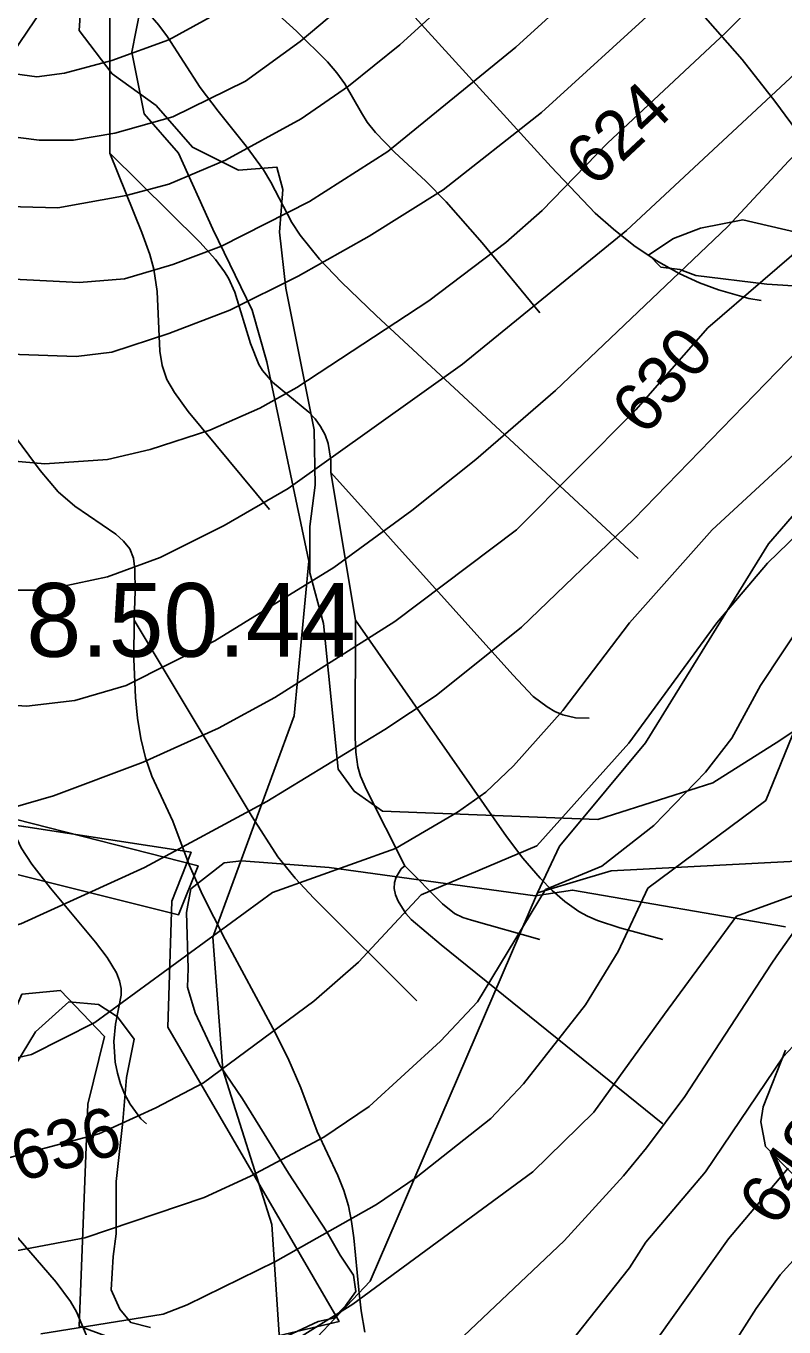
# Model space of a CAD drawing. Extents: x -709584 to -702006, y -1161789 to -1157496.
# Drawn here: x -707614 to -707459.8, y -1160450.8 to -1160186.2 of the extents above; entities that cross this region are included whole.
import ezdxf

# ---------------------------------------------------------------- set-up
doc = ezdxf.new("R2010")
doc.units = 0
for name, color, linetype in [('102_obvod PÚ', 7, 'Continuous'), ('120_vrstevnice hlavní', 7, 'Continuous'), ('121_vrstevnice hlavní_popis', 7, 'Continuous'), ('122_vrstevnice základní', 7, 'Continuous'), ('408_BPEJ_linie', 7, 'Continuous'), ('409_BPEJ_popis', 7, 'Continuous'), ('411_akumulovaný odtok', 7, 'Continuous'), ('419_LPIS PB', 7, 'Continuous')]:
    doc.layers.add(name, color=color, linetype=linetype)

msp = doc.modelspace()

# ---------------------------------------------------------------- linework, layer by layer
at = {"layer": '102_obvod PÚ'}
for points in [[(-707576.9, -1160455.94), (-707550.32, -1160449.73), (-707585.16, -1160389.84), (-707584.37, -1160364.23), (-707580.45, -1160354.24), (-707648.6, -1160343.82), (-707689.49, -1160327.26), (-707694.25, -1160313.47), (-707714.98, -1160299.81), (-707659.02, -1160304.78), (-707663, -1160283.64), (-707657.22, -1160271.19), (-707646.58, -1160268.41), (-707644.7, -1160256.73), (-707633.96, -1160239.18), (-707633.21, -1160223.26), (-707626.86, -1160193.72), (-707661.72, -1160175.92)], [(-707679.78, -1160471.77), (-707686.29, -1160444.92), (-707690.86, -1160434.28), (-707678.81, -1160429.94), (-707643.32, -1160422.24), (-707624.62, -1160405.76), (-707614.85, -1160383.14), (-707607, -1160382.35), (-707598.08, -1160391.7), (-707601.43, -1160405.47), (-707603.21, -1160450.64), (-707588.96, -1160455.87)]]:
    msp.add_lwpolyline(points, dxfattribs=at)
at = {"layer": '120_vrstevnice hlavní'}
for points in [[(-707441.79, -1160218.65), (-707475.35, -1160247.58), (-707489.96, -1160264.21), (-707514.26, -1160288.66), (-707538.99, -1160307.31), (-707563.43, -1160322.79), (-707574.86, -1160329.01), (-707590.19, -1160335.95), (-707608.42, -1160342.75), (-707622.31, -1160346.8), (-707629.25, -1160347.09), (-707636.19, -1160345.36), (-707643.13, -1160342.61), (-707653.4, -1160335.38), (-707661.79, -1160326.12), (-707668.73, -1160315.56), (-707676.69, -1160299.79), (-707685.95, -1160278.39), (-707693.61, -1160255.24), (-707699.4, -1160233.55), (-707708.37, -1160189.28), (-707715.31, -1160163.25)], [(-707671.05, -1160180.32), (-707668.16, -1160194.2), (-707665.41, -1160203.46), (-707663.38, -1160208.09), (-707657.31, -1160217.35), (-707647.18, -1160226.6), (-707642.27, -1160230.07), (-707633.59, -1160234.12), (-707624.91, -1160236.73), (-707620.57, -1160237.45), (-707603.21, -1160238.32), (-707593.96, -1160237.6), (-707584.12, -1160234.7), (-707574.28, -1160230.94), (-707556.35, -1160221.83), (-707540.44, -1160211.7), (-707514.4, -1160190.44), (-707488.8, -1160167.15)], [(-707487.5, -1160361.56), (-707463.55, -1160343.7), (-707457.41, -1160328.72), (-707455.24, -1160324.96), (-707445.69, -1160313.25), (-707437.59, -1160305.87), (-707421.25, -1160294.3), (-707387.11, -1160268.12), (-707374.09, -1160258.86), (-707367.3, -1160255.1), (-707359.78, -1160251.92), (-707351.82, -1160249.89), (-707343.72, -1160249.6), (-707336.2, -1160250.32), (-707327.52, -1160252.78), (-707318.7, -1160259.87), (-707312.48, -1160267.68), (-707308.14, -1160275.2), (-707302.79, -1160286.49), (-707300.76, -1160294.01), (-707294.54, -1160309.05)], [(-707611.02, -1160452.25), (-707586.14, -1160448.2), (-707581.23, -1160446.32), (-707563.29, -1160437.49), (-707542.75, -1160425.92), (-707534.65, -1160420.43), (-707519.46, -1160408.42), (-707512.81, -1160401.33), (-707500.22, -1160385.28), (-707493.57, -1160374.43), (-707487.5, -1160361.56)], [(-707578.91, -1160544.1), (-707562.71, -1160540.19), (-707545.07, -1160532.96), (-707529.88, -1160524.57), (-707521.49, -1160518.5), (-707509.63, -1160507.65), (-707492.27, -1160487.69), (-707483.88, -1160475.97), (-707465.51, -1160447.04), (-707460.59, -1160440.24), (-707431.81, -1160408.42)]]:
    msp.add_lwpolyline(points, dxfattribs=at)
at = {"layer": '122_vrstevnice základní'}
for points in [[(-707522.51, -1160146.5), (-707536.39, -1160150.71), (-707554.32, -1160170.05), (-707565.89, -1160178.44), (-707584.99, -1160189), (-707596.56, -1160193.19), (-707606.17, -1160195.75), (-707611.82, -1160196.51), (-707620.38, -1160195.37), (-707624.71, -1160193.34), (-707630.54, -1160188.76), (-707635.26, -1160180.36)], [(-707651.41, -1160166.81), (-707649.61, -1160181.33), (-707645.24, -1160191.22), (-707639.23, -1160198.4), (-707635.03, -1160202.01), (-707627.51, -1160206.06), (-707619.41, -1160208.38), (-707611.31, -1160209.39), (-707604.37, -1160209.39), (-707595.98, -1160207.94), (-707584.12, -1160204.62), (-707569.37, -1160197.38), (-707558.23, -1160189.28), (-707543.47, -1160176.84), (-707519.75, -1160154.14), (-707503.4, -1160151.58)], [(-707442.85, -1160182.09), (-707491.84, -1160227.76), (-707525.25, -1160254.95), (-707560.69, -1160280.27), (-707573.7, -1160287.79), (-707586.72, -1160294.3), (-707597.43, -1160298.2), (-707610.16, -1160300.95), (-707617.1, -1160300.95), (-707626.35, -1160299.21), (-707631.27, -1160296.9), (-707642.41, -1160288.22), (-707650.8, -1160279.98), (-707661.65, -1160266.53), (-707667.14, -1160257.56), (-707672.35, -1160247.43), (-707680.45, -1160228.63), (-707687.1, -1160206.93), (-707691.16, -1160189.57), (-707697.95, -1160152.83)], [(-707483.93, -1160158.93), (-707505.49, -1160160.36), (-707537.98, -1160190.01), (-707548.39, -1160198.4), (-707558.08, -1160205.05), (-707573.42, -1160213.44), (-707584.99, -1160218.36), (-707593.67, -1160220.67), (-707607.55, -1160223.13), (-707620.28, -1160222.84), (-707628.38, -1160221.25), (-707637.64, -1160216.62), (-707642.12, -1160213.44), (-707647.91, -1160207.51), (-707653.98, -1160198.83), (-707657.74, -1160190.15), (-707661.09, -1160181.08)], [(-707729.78, -1160169.03), (-707722.25, -1160194.49), (-707716.61, -1160224.58), (-707710.97, -1160247.72), (-707709.38, -1160257.27), (-707701.86, -1160285.91), (-707699.26, -1160299.79), (-707696.36, -1160310.21), (-707687.39, -1160336.24), (-707681.61, -1160348.97), (-707674.38, -1160360.83), (-707671.05, -1160367.49), (-707654.56, -1160391.79), (-707649.79, -1160395.69), (-707643.71, -1160398.15), (-707632.32, -1160399.03), (-707622.49, -1160397.56), (-707612.91, -1160395.36), (-707600.03, -1160388.89), (-707563.87, -1160362.42)], [(-707719.51, -1160176.27), (-707712.56, -1160204.62), (-707705.91, -1160243.67), (-707696.86, -1160276.55), (-707691.44, -1160292.56), (-707684.65, -1160309.92), (-707678.14, -1160322.07), (-707670.18, -1160339.43), (-707664.11, -1160350.71), (-707655.72, -1160361.84), (-707649.21, -1160367.34), (-707645.74, -1160369.22), (-707638.79, -1160371.83), (-707631.85, -1160372.26), (-707625.49, -1160371.68), (-707615.07, -1160368.79), (-707589.9, -1160357.36), (-707565.03, -1160343.91), (-707541.02, -1160329.3), (-707530.6, -1160322.36), (-707513.24, -1160308.47), (-707490.39, -1160286.49), (-707456.83, -1160251.92)], [(-707684.87, -1160184.79), (-707679.29, -1160205.77), (-707673.51, -1160221.97), (-707664.4, -1160238.18), (-707651.96, -1160254.38), (-707641.4, -1160263.63), (-707634.46, -1160267.68), (-707624.04, -1160272.46), (-707617.1, -1160274.62), (-707610.16, -1160275.2), (-707597.43, -1160274.33), (-707588.75, -1160272.31), (-707576.6, -1160268.41), (-707566.47, -1160263.92), (-707558.95, -1160259.73), (-707532.05, -1160242.08), (-707516.43, -1160230.22), (-707509.05, -1160223.71), (-707495.74, -1160209.97), (-707471.73, -1160187.55), (-707462.76, -1160178.44)], [(-707485.47, -1160182.2), (-707509.19, -1160203.75), (-707529.15, -1160219.52), (-707544.2, -1160228.92), (-707558.66, -1160237.02), (-707572.55, -1160243.96), (-707584.99, -1160248.73), (-707596.56, -1160252.49), (-707603.79, -1160253.36), (-707621.15, -1160252.78), (-707633.88, -1160248.88), (-707644.29, -1160243.53), (-707649.64, -1160239.91), (-707654.56, -1160235.57), (-707662.52, -1160224.87), (-707669.17, -1160212.43), (-707672.79, -1160202.01), (-707677.12, -1160186.39), (-707679.01, -1160176.84)], [(-707741.86, -1160181.43), (-707734.29, -1160205.89), (-707729.34, -1160228.34), (-707726.02, -1160240.49), (-707721.1, -1160265.37), (-707701.57, -1160342.03), (-707692.75, -1160368.06), (-707684.07, -1160396.99), (-707678.14, -1160411.46), (-707676.4, -1160414.64), (-707671.05, -1160421.87), (-707661.79, -1160431.42), (-707653.98, -1160435.76), (-707649.5, -1160437.06), (-707640.82, -1160438.07), (-707628.38, -1160437.64), (-707602.06, -1160432.72), (-707577.75, -1160424.48), (-707568.35, -1160420.14), (-707553.45, -1160412.18), (-707544.2, -1160405.96), (-707529.73, -1160392.66), (-707522.21, -1160384.7), (-707508.33, -1160361.84)], [(-707413, -1160181.19), (-707429.2, -1160186.54), (-707439.76, -1160195.07), (-707458.86, -1160213.58), (-707471.3, -1160227.04), (-707506.3, -1160260.3), (-707522.5, -1160274.34), (-707535.52, -1160284.75), (-707551.43, -1160296.32), (-707575.58, -1160311.22), (-707593.67, -1160320.33), (-707604.08, -1160323.37), (-707613.92, -1160324.53), (-707624.62, -1160323.8), (-707630.69, -1160322.21), (-707640.82, -1160317.15), (-707649.06, -1160309.92), (-707668.3, -1160286.2), (-707674.67, -1160276.94), (-707679.73, -1160265.37), (-707687.97, -1160237.02), (-707694.63, -1160211.56), (-707700.41, -1160181.47)], [(-707533.62, -1160362.91), (-707546.37, -1160376.6), (-707555.48, -1160384.55), (-707577.9, -1160401.19), (-707587.59, -1160406.25), (-707599.18, -1160411.52), (-707621.73, -1160417.53), (-707632.14, -1160418.55), (-707642.56, -1160417.97), (-707647.76, -1160416.52), (-707658.9, -1160409), (-707663.96, -1160403.65), (-707671.34, -1160393.81), (-707683.78, -1160368.35), (-707693.04, -1160346.08), (-707698.68, -1160330.17), (-707701.28, -1160320.62), (-707712.56, -1160269.71), (-707718.93, -1160247.43), (-707732.67, -1160183.06)], [(-707428.14, -1160241.55), (-707442.1, -1160257.29), (-707451.62, -1160267.54), (-707474.48, -1160288.66), (-707491.26, -1160307.6), (-707504.85, -1160325.4), (-707514.83, -1160336.68), (-707520.48, -1160342.03), (-707526.26, -1160346.08), (-707538.84, -1160353.46), (-707563.87, -1160362.42)], [(-707533.62, -1160362.91), (-707510.11, -1160352.97), (-707491.4, -1160332.05), (-707473.47, -1160307.6), (-707463.2, -1160295.45), (-707452.49, -1160285.04), (-707435.99, -1160270.57), (-707422.39, -1160256.84), (-707410.3, -1160245.07)], [(-707391.5, -1160251.96), (-707409.97, -1160268.55), (-707437.16, -1160288.66), (-707446.71, -1160296.9), (-707455.39, -1160306.45), (-707464.64, -1160320.33), (-707470.43, -1160331.04), (-707475.78, -1160337.98), (-707486.34, -1160348.83), (-707496.9, -1160357.07), (-707508.33, -1160361.84)], [(-707469.51, -1160367.23), (-707456.31, -1160362.45), (-707442.94, -1160342.52)], [(-707701.71, -1160449.65), (-707696.07, -1160469.61), (-707692.02, -1160478.28), (-707685.37, -1160486.82), (-707682.33, -1160489.71), (-707673.51, -1160494.48), (-707665.41, -1160496.65), (-707645.16, -1160498.68), (-707624.91, -1160499.55), (-707616.23, -1160499.26), (-707606.97, -1160498.1), (-707597.71, -1160496.22), (-707575.87, -1160487.54), (-707560.4, -1160478.86), (-707543.04, -1160466.86), (-707526.26, -1160453.84), (-707504.58, -1160433.29), (-707492.48, -1160420.08), (-707487.79, -1160414.35), (-707479.98, -1160403.94), (-707474.91, -1160396.13), (-707462.47, -1160377.03), (-707461.32, -1160375.3), (-707456.92, -1160369.1)], [(-707469.51, -1160367.23), (-707484.17, -1160387.16), (-707498.49, -1160407.12), (-707510.93, -1160419.27), (-707547.52, -1160446.17), (-707571.1, -1160460.93)], [(-707455.96, -1160391.5), (-707460.01, -1160395.84), (-707475.78, -1160419.27), (-707487.93, -1160433.59), (-707491.26, -1160438.8), (-707504.71, -1160455.72)], [(-707459, -1160418.55), (-707471.15, -1160432.86), (-707488.22, -1160456.88)]]:
    msp.add_lwpolyline(points, dxfattribs=at)
at = {"layer": '408_BPEJ_linie'}
for points in [[(-707562, -1160460.5), (-707564, -1160430), (-707574, -1160398.5), (-707576, -1160371.5), (-707559.5, -1160326.5), (-707556.5, -1160295), (-707565, -1160254.5), (-707568, -1160244), (-707576, -1160227.5), (-707583, -1160212), (-707590, -1160204), (-707592.5, -1160191.5), (-707589, -1160173.5), (-707577, -1160126), (-707575.5, -1160115), (-707576.5, -1160092.5), (-707582, -1160078)], [(-707647, -1160185.5), (-707629.5, -1160193.85), (-707629.3, -1160194.4), (-707625.17, -1160196.85), (-707634.5, -1160244.5), (-707646, -1160269), (-707655.5, -1160278.5), (-707659.5, -1160296), (-707659.5, -1160303.5), (-707693, -1160299), (-707710, -1160300), (-707692, -1160310.5), (-707681, -1160328), (-707653.5, -1160338), (-707579, -1160357), (-707583, -1160367), (-707627, -1160356), (-707648, -1160354.5), (-707667, -1160381.5), (-707676, -1160401), (-707662.5, -1160425.5), (-707683.5, -1160432.5), (-707672, -1160472)], [(-707510, -1160362.5), (-707505.5, -1160353), (-707500, -1160346.4), (-707488, -1160332), (-707463, -1160291.5), (-707430.5, -1160254), (-707409.5, -1160237), (-707391, -1160229), (-707359, -1160229)], [(-707291, -1160398), (-707354, -1160369.5), (-707379, -1160361), (-707401.5, -1160356), (-707414, -1160354), (-707436.5, -1160355), (-707495, -1160358), (-707500, -1160359.5), (-707510, -1160362.5)], [(-707562, -1160460.5), (-707544, -1160441.5), (-707510, -1160362.5)]]:
    msp.add_lwpolyline(points, dxfattribs=at)
at = {"layer": '411_akumulovaný odtok'}
for p, q in [((-707596.99, -1160212), (-707596.99, -1160177)), ((-707546.99, -1160307), (-707551.99, -1160277))]:
    msp.add_line(p, q, dxfattribs=at)
for points in [[(-707509.49, -1160244.5), (-707521.2, -1160230.3), (-707528.53, -1160221.95), (-707532.67, -1160217.73), (-707539.05, -1160211.85), (-707542.93, -1160207.84), (-707544.59, -1160205.69), (-707545.78, -1160203.8), (-707549.15, -1160197.95), (-707550.81, -1160195.66), (-707552.67, -1160193.46), (-707559, -1160187.18), (-707572.47, -1160174.95), (-707576.47, -1160170.65), (-707578.19, -1160168.36), (-707579.62, -1160165.94), (-707580.62, -1160163.54), (-707581.36, -1160161.01), (-707581.92, -1160158.39), (-707583.79, -1160146.97), (-707585.74, -1160139.57), (-707589.29, -1160128.93), (-707591.99, -1160122)], [(-707464.49, -1160242), (-707466.98, -1160241.58), (-707473.14, -1160239.83), (-707477.03, -1160238.39), (-707481.18, -1160236.51), (-707485.85, -1160233.87), (-707490.36, -1160230.81), (-707494.55, -1160227.52), (-707498.26, -1160224.21), (-707507.2, -1160214.81), (-707559.27, -1160157.59)], [(-707616.99, -1160192), (-707609.06, -1160180.2), (-707607.46, -1160177.41), (-707607.14, -1160176.4), (-707606.95, -1160174.79), (-707606.99, -1160167)], [(-707414.49, -1160247), (-707415.19, -1160247.24), (-707416.74, -1160246.97), (-707418.98, -1160246.17), (-707422.15, -1160244.52), (-707425.8, -1160242.1), (-707429.76, -1160239), (-707434.47, -1160234.73), (-707439.19, -1160229.91), (-707443.78, -1160224.79), (-707448.08, -1160219.62), (-707451.95, -1160214.66), (-707461.67, -1160201.43), (-707468.35, -1160192.97), (-707486.34, -1160172.49)], [(-707489.49, -1160294.5), (-707542.79, -1160245.07), (-707549.86, -1160238.24), (-707554.31, -1160233.57), (-707558.28, -1160228.69), (-707559.97, -1160226.11), (-707564.2, -1160217.91), (-707565.72, -1160215.4), (-707569.22, -1160210.57), (-707574.92, -1160203.51), (-707578.58, -1160198.67), (-707585.24, -1160188.34), (-707586.99, -1160185.96), (-707589.23, -1160183.39), (-707591.48, -1160181.19), (-707595.26, -1160178.06), (-707596.99, -1160177)], [(-707551.99, -1160277), (-707551.98, -1160274.47), (-707552.55, -1160271.11), (-707553.18, -1160269.31), (-707554.09, -1160267.62), (-707555.21, -1160266.07), (-707556.47, -1160264.71), (-707563.91, -1160258.6), (-707565.91, -1160256.27), (-707566.67, -1160255), (-707568.37, -1160250.76), (-707571.55, -1160240.29), (-707572.81, -1160237.49), (-707573.62, -1160236.16), (-707575.5, -1160233.66), (-707578.69, -1160230.13), (-707596.99, -1160212)], [(-707564.49, -1160284.5), (-707581.03, -1160264.57), (-707583.83, -1160260.73), (-707585.36, -1160258.05), (-707586.34, -1160255.25), (-707586.8, -1160252.34), (-707587.32, -1160240.17), (-707588, -1160235.63), (-707588.85, -1160232.62), (-707590.43, -1160228.17), (-707596.99, -1160212)], [(-707591.99, -1160307), (-707591.8, -1160301.11), (-707591.86, -1160296.67), (-707592.17, -1160294.42), (-707592.9, -1160292.5), (-707594.16, -1160290.93), (-707595.77, -1160289.54), (-707604.08, -1160283.82), (-707607.49, -1160280.92), (-707611.11, -1160276.6), (-707621.99, -1160262)], [(-707499.49, -1160327), (-707502.22, -1160326.9), (-707504.8, -1160326.27), (-707506.42, -1160325.58), (-707508.01, -1160324.68), (-707510.84, -1160322.53), (-707515, -1160318.16), (-707551.99, -1160277)], [(-707545.07, -1160451.9), (-707545.81, -1160447.52), (-707546.35, -1160443.3), (-707547.32, -1160432.69), (-707547.78, -1160429.38), (-707548.44, -1160426.15), (-707549.34, -1160423.03), (-707550.56, -1160419.99), (-707554.78, -1160411.05), (-707558.12, -1160402.19), (-707560.79, -1160396.09), (-707563.81, -1160390.04), (-707573.51, -1160371.97), (-707578.12, -1160362.9), (-707580.8, -1160356.79), (-707584.14, -1160347.92), (-707588.44, -1160338.79), (-707589.74, -1160335.05), (-707590.67, -1160331.12), (-707591.32, -1160326.96), (-707591.74, -1160322.76), (-707592.08, -1160314.98), (-707591.99, -1160307)], [(-707534.49, -1160384.5), (-707555.5, -1160363.6), (-707559.28, -1160359.55), (-707562.79, -1160355.18), (-707568.04, -1160347.05), (-707591.99, -1160307)], [(-707536.99, -1160357), (-707544.78, -1160341.57), (-707545.96, -1160338.8), (-707546.54, -1160336.9), (-707546.95, -1160333.89), (-707547.06, -1160330.81), (-707546.99, -1160307)], [(-707484.49, -1160372), (-707493.26, -1160369.63), (-707497.77, -1160368.1), (-707499.83, -1160367.23), (-707501.6, -1160366.31), (-707504.4, -1160364.3), (-707506.99, -1160362), (-707509.46, -1160359.51), (-707512.96, -1160355.45), (-707516.27, -1160351.01), (-707546.99, -1160307)], [(-707589.49, -1160409.5), (-707590.64, -1160408.45), (-707592.86, -1160405.47), (-707593.98, -1160403.42), (-707594.8, -1160401.37), (-707595.42, -1160399.19), (-707595.85, -1160396.96), (-707596.14, -1160392.74), (-707595.79, -1160389.25), (-707594.65, -1160383.33), (-707594.65, -1160381.97), (-707594.99, -1160380.38), (-707595.63, -1160378.81), (-707597.51, -1160375.67), (-707599.85, -1160372.53), (-707609.04, -1160361.52), (-707612.81, -1160356.69), (-707615, -1160353.32), (-707616.67, -1160349.7), (-707617.81, -1160345.82), (-707618.97, -1160339.76), (-707621.99, -1160317)], [(-707484.49, -1160409.5), (-707529.56, -1160373.08), (-707535.65, -1160367.93), (-707536.76, -1160366.71), (-707538.35, -1160364.22), (-707538.86, -1160362.91), (-707539.11, -1160361.63), (-707539.07, -1160360.41), (-707538.75, -1160359.31), (-707537.72, -1160357.64), (-707536.99, -1160357)], [(-707509.49, -1160372), (-707523.39, -1160368.08), (-707525.16, -1160367.5), (-707526.83, -1160366.74), (-707529.28, -1160364.77), (-707536.99, -1160357)], [(-707576.99, -1160504.5), (-707576.88, -1160504.01), (-707577.1, -1160502.82), (-707577.68, -1160501.12), (-707578.61, -1160499.16), (-707581.36, -1160494.62), (-707587.84, -1160485.17), (-707589.99, -1160481.18), (-707590.76, -1160479), (-707592.47, -1160472.21), (-707593.87, -1160467.78), (-707595.84, -1160463.89), (-707600.18, -1160456.26), (-707603.75, -1160447.74), (-707604.96, -1160445.67), (-707607.86, -1160441.73), (-707616.02, -1160432.26), (-707618.94, -1160428.32), (-707620.16, -1160426.24), (-707621.12, -1160424.13), (-707623.59, -1160417.49), (-707626.29, -1160412.34), (-707631.58, -1160404.3), (-707636.99, -1160397)]]:
    msp.add_lwpolyline(points, dxfattribs=at)
at = {"layer": '419_LPIS PB'}
for points in [[(-707448.2, -1160323.2), (-707460.7, -1160331.5), (-707474.3, -1160340.1), (-707497.7, -1160347.6), (-707541.5, -1160345.9), (-707547.3, -1160341.8), (-707550.53, -1160337.35), (-707553.5, -1160307.7), (-707556.3, -1160297.4), (-707556.3, -1160288), (-707555.2, -1160279.6), (-707555.4, -1160268.3), (-707561.2, -1160239.5), (-707562.43, -1160228.1), (-707561.75, -1160219.43), (-707562.98, -1160214.89), (-707570.82, -1160215.52), (-707580.16, -1160210.84), (-707587.57, -1160202.3), (-707596.47, -1160195.86), (-707603.18, -1160187.04), (-707602.82, -1160181.05)], [(-707454.5, -1160228.8), (-707468.2, -1160225.6), (-707476.8, -1160227.3), (-707482.3, -1160229.4), (-707487.3, -1160232.7), (-707484.9, -1160235.2), (-707481, -1160235.7), (-707477.8, -1160236.9), (-707463.3, -1160238.7), (-707447.2, -1160239.7)], [(-707562, -1160453.2), (-707554.6, -1160449.7), (-707551.5, -1160449), (-707549, -1160446.5), (-707546.9, -1160443.6), (-707547.4, -1160440.3), (-707550.1, -1160436.2), (-707552.8, -1160431.5), (-707560.6, -1160419.5), (-707570, -1160404.4), (-707574.6, -1160397.6), (-707579.6, -1160386.9), (-707581.2, -1160381.7), (-707581, -1160377.9), (-707581.4, -1160366.5), (-707580.5, -1160361.7), (-707573.7, -1160356.4), (-707570.2, -1160356), (-707552.32, -1160357.38), (-707510.45, -1160363.11), (-707502.85, -1160361.94), (-707459.56, -1160369.4)], [(-707617.7, -1160400.07), (-707612.1, -1160390.8), (-707605.3, -1160384.7), (-707599.3, -1160385.2), (-707595.4, -1160387.7), (-707592, -1160392.3), (-707593.6, -1160400.1), (-707594.3, -1160409), (-707595.7, -1160421.2), (-707595.7, -1160431.9), (-707596.3, -1160436.5), (-707596.7, -1160443.3), (-707594.9, -1160447.2), (-707592.7, -1160449.9), (-707588.7, -1160450.9)], [(-707459.56, -1160394.5), (-707464.07, -1160406.05), (-707464.57, -1160409.07), (-707463.57, -1160414.09), (-707440.9, -1160437.1)]]:
    msp.add_lwpolyline(points, dxfattribs=at)

# ---------------------------------------------------------------- texts
at = {"layer": '121_vrstevnice hlavní_popis'}
for s, rotation, p in [('624', 43.0729, (-707498.4, -1160219.26)), ('630', 49.4433, (-707488.1, -1160269.85)), ('636', 15.8064, (-707615.4, -1160421.39)), ('648', 54.7658, (-707461.52, -1160430.82))]:
    msp.add_text(s, height=10, rotation=rotation, dxfattribs=at).set_placement(p)
at = {"layer": '409_BPEJ_popis'}
msp.add_text('8.50.44', height=15, dxfattribs=at).set_placement((-707613.94, -1160314.48))

doc.saveas('drawing.dxf')
